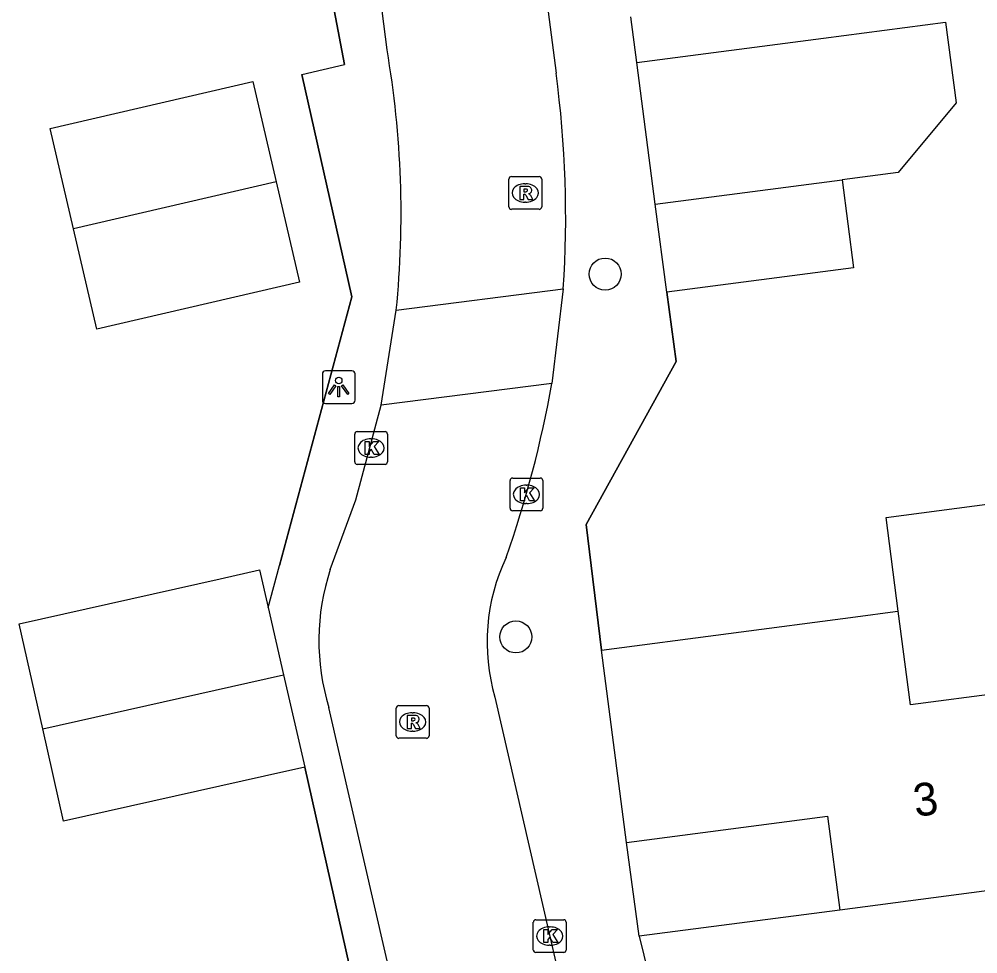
# Model space of a CAD drawing. Extents: x 158474 to 159560, y 388525 to 389605.
# Drawn here: x 159287.73 to 159316.99, y 388926.3 to 388954.85 of the extents above; entities that cross this region are included whole.
import ezdxf

# ---------------------------------------------------------------- set-up
doc = ezdxf.new("R2010")
doc.units = 0
for name, color, linetype in [('IMGEO_Boom', 7, 'Continuous'), ('IMGEO_Kolk', 7, 'Continuous'), ('IMGEO_Lichtpunt', 7, 'Continuous'), ('IMGEO_Muur', 7, 'Continuous'), ('IMGEO_Pand', 7, 'Continuous'), ('IMGEO_Pand_nummerreeks', 7, 'Continuous'), ('IMGEO_Rijbaan_lokaal_open', 7, 'Continuous'), ('IMGEO_Rioolput', 7, 'Continuous'), ('IMGEO_Voetpad_open', 7, 'Continuous')]:
    doc.layers.add(name, color=color, linetype=linetype)

msp = doc.modelspace()

# ---------------------------------------------------------------- linework, layer by layer
at = {"layer": 'IMGEO_Boom'}
for centre in [(159305.615, 388947.063), (159302.891, 388935.981)]:
    msp.add_circle(centre, 0.489, dxfattribs=at)
at = {"layer": 'IMGEO_Kolk'}
for p, q in [((159298.045, 388942.252), (159298.897, 388942.252)), ((159297.97, 388941.326), (159297.97, 388942.178)), ((159298.458, 388942.032), (159298.483, 388942.032)), ((159298.971, 388942.178), (159298.971, 388941.326)), ((159298.481, 388941.472), (159298.456, 388941.472)), ((159298.897, 388941.252), (159298.045, 388941.252)), ((159302.787, 388940.835), (159303.639, 388940.835)), ((159302.712, 388939.909), (159302.712, 388940.761)), ((159303.2, 388940.615), (159303.225, 388940.615)), ((159303.713, 388940.761), (159303.713, 388939.909)), ((159303.223, 388940.055), (159303.198, 388940.055)), ((159303.639, 388939.835), (159302.787, 388939.835)), ((159303.498, 388927.346), (159304.35, 388927.346)), ((159303.423, 388926.42), (159303.423, 388927.272)), ((159303.911, 388927.126), (159303.936, 388927.126)), ((159304.424, 388927.272), (159304.424, 388926.42)), ((159303.934, 388926.566), (159303.909, 388926.566)), ((159304.35, 388926.346), (159303.498, 388926.346))]:
    msp.add_line(p, q, dxfattribs=at)
for points in [[(159298.045, 388942.252), (159298.897, 388942.252)], [(159297.97, 388941.326), (159297.97, 388942.178)], [(159298.291, 388941.952), (159298.414, 388941.952), (159298.414, 388941.801), (159298.544, 388941.952), (159298.708, 388941.952), (159298.562, 388941.801), (159298.715, 388941.552), (159298.563, 388941.552), (159298.478, 388941.716), (159298.414, 388941.649), (159298.414, 388941.552), (159298.291, 388941.552), (159298.291, 388941.952)], [(159298.971, 388942.178), (159298.971, 388941.326)], [(159298.897, 388941.252), (159298.045, 388941.252)], [(159302.787, 388940.835), (159303.639, 388940.835)], [(159302.712, 388939.909), (159302.712, 388940.761)], [(159303.033, 388940.535), (159303.156, 388940.535), (159303.156, 388940.384), (159303.286, 388940.535), (159303.45, 388940.535), (159303.304, 388940.384), (159303.457, 388940.135), (159303.305, 388940.135), (159303.22, 388940.299), (159303.156, 388940.232), (159303.156, 388940.135), (159303.033, 388940.135), (159303.033, 388940.535)], [(159303.713, 388940.761), (159303.713, 388939.909)], [(159303.639, 388939.835), (159302.787, 388939.835)], [(159303.498, 388927.346), (159304.35, 388927.346)], [(159303.423, 388926.42), (159303.423, 388927.272)], [(159303.744, 388927.046), (159303.867, 388927.046), (159303.867, 388926.895), (159303.997, 388927.046), (159304.161, 388927.046), (159304.015, 388926.895), (159304.168, 388926.646), (159304.016, 388926.646), (159303.931, 388926.81), (159303.867, 388926.743), (159303.867, 388926.646), (159303.744, 388926.646), (159303.744, 388927.046)], [(159304.424, 388927.272), (159304.424, 388926.42)], [(159304.35, 388926.346), (159303.498, 388926.346)]]:
    msp.add_lwpolyline(points, dxfattribs=at)
for centre, start, end in [((159298.047, 388942.176), 91.552, 178.448), ((159298.047, 388942.176), 91.552, 178.448), ((159298.895, 388942.176), 1.552, 88.448), ((159298.895, 388942.176), 1.552, 88.448), ((159298.047, 388941.328), 181.552, 268.448), ((159298.047, 388941.328), 181.552, 268.448), ((159298.895, 388941.328), 271.552, 358.448), ((159298.895, 388941.328), 271.552, 358.448), ((159302.789, 388940.759), 91.552, 178.448), ((159302.789, 388940.759), 91.552, 178.448), ((159303.637, 388940.759), 1.552, 88.448), ((159303.637, 388940.759), 1.552, 88.448), ((159302.789, 388939.911), 181.552, 268.448), ((159302.789, 388939.911), 181.552, 268.448), ((159303.637, 388939.911), 271.552, 358.448), ((159303.637, 388939.911), 271.552, 358.448), ((159303.5, 388927.27), 91.552, 178.448), ((159303.5, 388927.27), 91.552, 178.448), ((159304.348, 388927.27), 1.552, 88.448), ((159304.348, 388927.27), 1.552, 88.448), ((159303.5, 388926.422), 181.552, 268.448), ((159303.5, 388926.422), 181.552, 268.448), ((159304.348, 388926.422), 271.552, 358.448), ((159304.348, 388926.422), 271.552, 358.448)]:
    msp.add_arc(centre, 0.0765, start, end, dxfattribs=at)
for centre, major_axis, ratio, start_param, end_param in [((159298.457, 388941.752), (-0.387, 0.002), 0.722429, 4.712389, 7.853982), ((159298.482, 388941.752), (-0.39, 0.002), 0.717154, 1.570796, 4.712389), ((159303.199, 388940.335), (-0.387, 0.002), 0.722429, 4.712389, 7.853982), ((159303.224, 388940.335), (-0.39, 0.002), 0.717154, 1.570796, 4.712389), ((159303.91, 388926.846), (-0.387, 0.002), 0.722429, 4.712389, 7.853982), ((159303.935, 388926.846), (-0.39, 0.002), 0.717154, 1.570796, 4.712389)]:
    msp.add_ellipse(centre, major_axis=major_axis, ratio=ratio, start_param=start_param, end_param=end_param, dxfattribs=at)
at = {"layer": 'IMGEO_Lichtpunt'}
for p, q in [((159296.984, 388944.015), (159296.984, 388943.208)), ((159296.984, 388944.015), (159296.984, 388943.208)), ((159297.886, 388944.11), (159297.078, 388944.11)), ((159297.886, 388944.11), (159297.078, 388944.11)), ((159297.98, 388943.208), (159297.98, 388944.015)), ((159297.98, 388943.208), (159297.98, 388944.015)), ((159297.078, 388943.114), (159297.886, 388943.114)), ((159297.078, 388943.114), (159297.886, 388943.114))]:
    msp.add_line(p, q, dxfattribs=at)
for points in [[(159297.358, 388943.679), (159297.397, 388943.651), (159297.209, 388943.389), (159297.171, 388943.416), (159297.358, 388943.679)], [(159297.46, 388943.631), (159297.507, 388943.631), (159297.507, 388943.309), (159297.46, 388943.309), (159297.46, 388943.631)], [(159297.57, 388943.651), (159297.608, 388943.678), (159297.795, 388943.416), (159297.756, 388943.388), (159297.57, 388943.651)]]:
    msp.add_lwpolyline(points, dxfattribs=at)
msp.add_circle((159297.483, 388943.813), 0.0994, dxfattribs=at)
for centre, start, end in [((159297.078, 388944.015), 90, 180), ((159297.078, 388944.015), 90, 180), ((159297.886, 388944.015), 0, 90), ((159297.886, 388944.015), 0, 90), ((159297.078, 388943.208), 180, 270), ((159297.078, 388943.208), 180, 270), ((159297.886, 388943.208), 270, 0), ((159297.886, 388943.208), 270, 360)]:
    msp.add_arc(centre, 0.0946, start, end, dxfattribs=at)
at = {"layer": 'IMGEO_Muur'}
for points in [[(159296.25, 388960.912), (159297.66, 388953.458)], [(159296.352, 388953.162), (159297.66, 388953.458)], [(159296.352, 388953.162), (159297.885, 388946.363), (159295.673, 388938.164)], [(159307.494, 388946.51), (159307.788, 388944.393), (159305.034, 388939.412), (159305.5, 388935.581)], [(159296.449, 388932.007), (159298.263, 388923.93)]]:
    msp.add_lwpolyline(points, dxfattribs=at)
at = {"layer": 'IMGEO_Pand'}
for points in [[(159306.579, 388953.52), (159312.285, 388954.265), (159316.004, 388954.751), (159316.325, 388952.291), (159314.562, 388950.161), (159312.85, 388949.938)], [(159307.144, 388949.193), (159306.579, 388953.52)], [(159289.392, 388948.445), (159288.68, 388951.509), (159294.865, 388952.946), (159295.576, 388949.883)], [(159295.576, 388949.883), (159296.289, 388946.815), (159290.104, 388945.379), (159289.392, 388948.445)], [(159295.576, 388949.883), (159289.392, 388948.445)], [(159307.144, 388949.193), (159312.85, 388949.938)], [(159312.85, 388949.938), (159313.2, 388947.255), (159307.494, 388946.51)], [(159307.494, 388946.51), (159307.144, 388949.193)], [(159314.564, 388936.769), (159314.189, 388939.63), (159319.047, 388940.267), (159319.934, 388940.383), (159319.729, 388941.951), (159322.428, 388942.305)], [(159288.45, 388933.17), (159287.729, 388936.381), (159293.869, 388937.759), (159295.064, 388938.027), (159295.328, 388936.881)], [(159295.328, 388936.881), (159295.802, 388934.82)], [(159305.5, 388935.581), (159313.252, 388936.597), (159314.464, 388936.756), (159314.564, 388936.769)], [(159318.126, 388931.235), (159317.731, 388934.275), (159314.939, 388933.909), (159314.564, 388936.769)], [(159306.271, 388929.702), (159305.5, 388935.581)], [(159288.45, 388933.17), (159295.802, 388934.82)], [(159295.802, 388934.82), (159296.449, 388932.007)], [(159296.449, 388932.007), (159295.222, 388931.732), (159289.083, 388930.354), (159288.45, 388933.17)], [(159306.271, 388929.702), (159312.404, 388930.508), (159312.78, 388927.64)], [(159318.496, 388928.39), (159312.78, 388927.64)]]:
    msp.add_lwpolyline(points, dxfattribs=at)
at = {"layer": 'IMGEO_Rijbaan_lokaal_open'}
for points in [[(159300.712, 388979.482), (159300.795, 388978.752), (159304.117, 388953.2)], [(159298.957, 388953.914), (159295.954, 388977.418)], [(159299.239, 388945.957), (159304.338, 388946.612)], [(159304.338, 388946.612), (159303.987, 388943.724)], [(159298.779, 388943.055), (159299.239, 388945.957)], [(159303.987, 388943.724), (159298.779, 388943.055)], [(159297.226, 388938.043), (159298.005, 388940.166), (159298.779, 388943.055)], [(159302.251, 388934.14), (159305.797, 388918.688)], [(159303.44, 388906.639), (159297.186, 388933.825)]]:
    msp.add_lwpolyline(points, dxfattribs=at)
for centre, radius, start, end in [((159270.029, 388948.905), 29.358, 354.2364, 9.8231), ((159271.532, 388948.809), 32.879, 356.1682, 7.6744), ((159271.533, 388949.409), 32.948, 340.4981, 350.0636), ((159308.07, 388935.825), 6.058, 154.7435, 196.1513), ((159303.801, 388935.871), 6.925, 161.7236, 197.1898)]:
    msp.add_arc(centre, radius, start, end, dxfattribs=at)
at = {"layer": 'IMGEO_Rioolput'}
for p, q in [((159302.677, 388949.114), (159302.677, 388949.966)), ((159302.752, 388950.04), (159303.604, 388950.04)), ((159303.678, 388949.966), (159303.678, 388949.114)), ((159303.165, 388949.82), (159303.19, 388949.82)), ((159303.604, 388949.04), (159302.752, 388949.04)), ((159303.188, 388949.26), (159303.163, 388949.26)), ((159299.239, 388932.959), (159299.239, 388933.811)), ((159299.314, 388933.885), (159300.166, 388933.885)), ((159300.24, 388933.811), (159300.24, 388932.959)), ((159299.727, 388933.665), (159299.752, 388933.665)), ((159300.166, 388932.885), (159299.314, 388932.885)), ((159299.75, 388933.105), (159299.725, 388933.105))]:
    msp.add_line(p, q, dxfattribs=at)
for points in [[(159302.677, 388949.114), (159302.677, 388949.966)], [(159302.752, 388950.04), (159303.604, 388950.04)], [(159303.678, 388949.966), (159303.678, 388949.114)], [(159303.266, 388949.738), (159303.014, 388949.74), (159303.014, 388949.34)], [(159303.192, 388949.659), (159303.138, 388949.659), (159303.138, 388949.578)], [(159303.138, 388949.578), (159303.19, 388949.578)], [(159303.014, 388949.34), (159303.138, 388949.34), (159303.138, 388949.502), (159303.149, 388949.502)], [(159303.196, 388949.473), (159303.267, 388949.34), (159303.407, 388949.34), (159303.342, 388949.466)], [(159303.604, 388949.04), (159302.752, 388949.04)], [(159299.239, 388932.959), (159299.239, 388933.811)], [(159299.314, 388933.885), (159300.166, 388933.885)], [(159300.24, 388933.811), (159300.24, 388932.959)], [(159299.828, 388933.583), (159299.576, 388933.585), (159299.576, 388933.185)], [(159299.754, 388933.504), (159299.7, 388933.504), (159299.7, 388933.423)], [(159299.576, 388933.185), (159299.7, 388933.185), (159299.7, 388933.347), (159299.711, 388933.347)], [(159299.7, 388933.423), (159299.752, 388933.423)], [(159299.758, 388933.318), (159299.829, 388933.185), (159299.969, 388933.185), (159299.904, 388933.311)], [(159300.166, 388932.885), (159299.314, 388932.885)]]:
    msp.add_lwpolyline(points, dxfattribs=at)
for centre, radius, start, end in [((159302.754, 388949.964), 0.0765, 91.552, 178.448), ((159302.754, 388949.964), 0.0765, 91.552, 178.448), ((159303.602, 388949.964), 0.0765, 1.552, 88.448), ((159303.602, 388949.964), 0.0765, 1.552, 88.448), ((159303.174, 388949.767), 0.19, 274.7715, 282.9687), ((159303.198, 388949.563), 0.0964, 77.0061, 93.1865), ((159303.212, 388949.62), 0.0378, 276.6634, 79.6772), ((159303.265, 388949.628), 0.109, 350.3612, 89.416), ((159303.263, 388949.628), 0.112, 277.5842, 350.9817), ((159303.148, 388949.449), 0.0533, 26.0293, 88.6989), ((159303.247, 388949.413), 0.108, 29.5134, 73.7905), ((159302.754, 388949.116), 0.0765, 181.552, 268.448), ((159302.754, 388949.116), 0.0765, 181.552, 268.448), ((159303.602, 388949.116), 0.0765, 271.552, 358.448), ((159303.602, 388949.116), 0.0765, 271.552, 358.448), ((159299.316, 388933.809), 0.0765, 91.552, 178.448), ((159299.316, 388933.809), 0.0765, 91.552, 178.448), ((159300.164, 388933.809), 0.0765, 1.552, 88.448), ((159300.164, 388933.809), 0.0765, 1.552, 88.448), ((159299.76, 388933.408), 0.0964, 77.0061, 93.1865), ((159299.774, 388933.465), 0.0378, 276.6634, 79.6772), ((159299.827, 388933.473), 0.109, 350.3612, 89.416), ((159299.71, 388933.294), 0.0533, 26.0293, 88.6989), ((159299.736, 388933.612), 0.19, 274.7715, 282.9687), ((159299.825, 388933.473), 0.112, 277.5842, 350.9817), ((159299.809, 388933.258), 0.108, 29.5134, 73.7905), ((159299.316, 388932.961), 0.0765, 181.552, 268.448), ((159299.316, 388932.961), 0.0765, 181.552, 268.448), ((159300.164, 388932.961), 0.0765, 271.552, 358.448), ((159300.164, 388932.961), 0.0765, 271.552, 358.448)]:
    msp.add_arc(centre, radius, start, end, dxfattribs=at)
for centre, major_axis, ratio, start_param, end_param in [((159303.164, 388949.54), (-0.387, 0.002), 0.722429, 4.712389, 7.853982), ((159303.189, 388949.54), (-0.39, 0.002), 0.717154, 1.570796, 4.712389), ((159299.726, 388933.385), (-0.387, 0.002), 0.722429, 4.712389, 7.853982), ((159299.751, 388933.385), (-0.39, 0.002), 0.717154, 1.570796, 4.712389)]:
    msp.add_ellipse(centre, major_axis=major_axis, ratio=ratio, start_param=start_param, end_param=end_param, dxfattribs=at)
at = {"layer": 'IMGEO_Voetpad_open'}
for points in [[(159295.328, 388936.881), (159295.673, 388938.164), (159297.885, 388946.363), (159296.352, 388953.162), (159297.66, 388953.458), (159296.25, 388960.912), (159295.075, 388967.12), (159296.184, 388967.314), (159295.396, 388971.348), (159294.891, 388973.933), (159293.679, 388980.141), (159292.853, 388984.37)], [(159306.579, 388953.52), (159306.396, 388954.915)], [(159305.5, 388935.581), (159305.034, 388939.412), (159307.788, 388944.393), (159307.494, 388946.51)], [(159298.263, 388923.93), (159296.449, 388932.007)], [(159306.656, 388926.839), (159306.271, 388929.702)], [(159312.78, 388927.64), (159306.656, 388926.839)], [(159306.656, 388926.839), (159308.508, 388919.295)]]:
    msp.add_lwpolyline(points, dxfattribs=at)

# ---------------------------------------------------------------- texts
at = {"layer": 'IMGEO_Pand_nummerreeks'}
msp.add_text('3', height=1, rotation=7.4714, dxfattribs=at).set_placement((159315.088, 388930.484))

doc.saveas('drawing.dxf')
